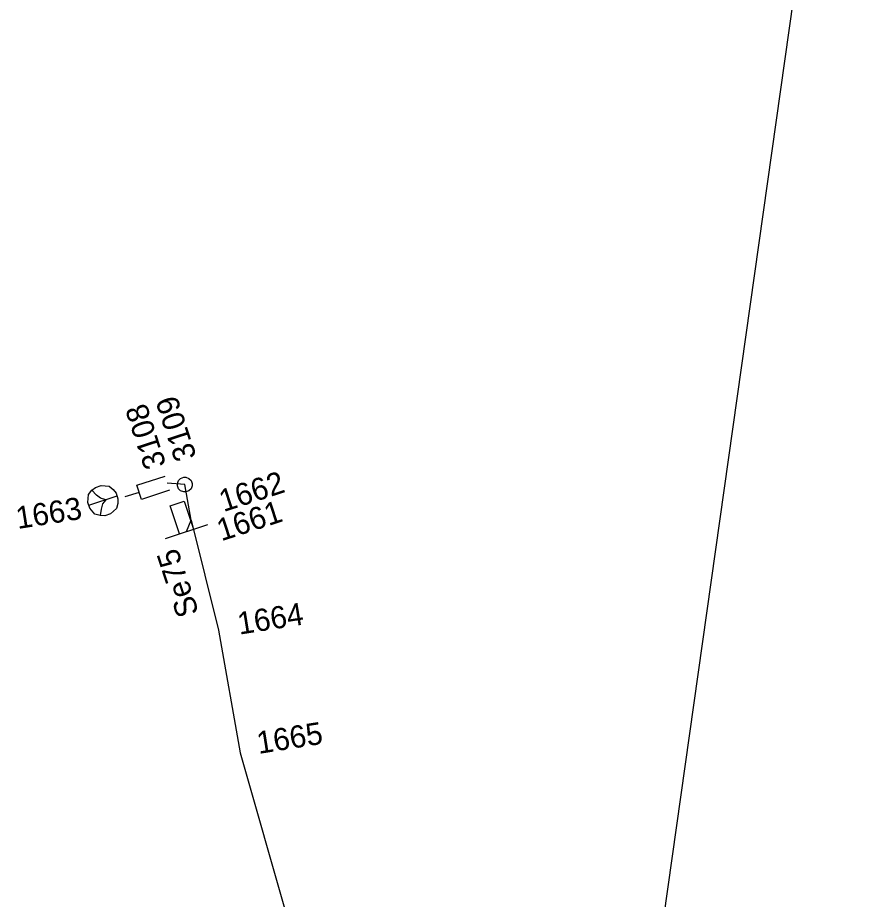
# Model space of a CAD drawing. Extents: x -535557 to -534097, y -1142175 to -1136716.
# Drawn here: x -534430.19 to -534401.65, y -1139588.79 to -1139559.05 of the extents above; entities that cross this region are included whole.
import ezdxf

# ---------------------------------------------------------------- set-up
doc = ezdxf.new("R2010")
doc.units = 0
doc.layers.add('Default', color=7, linetype='Continuous')
doc.layers.add('SS_SZDC', color=7, linetype='Continuous')

# ---------------------------------------------------------------- blocks, each defined once
blk = doc.blocks.new('POINT_DISPLAY')
at = {"layer": 'Default'}
blk.add_line((0, 0), (0, 0), dxfattribs=at)

msp = doc.modelspace()

# ---------------------------------------------------------------- linework, layer by layer
at = {"layer": 'SS_SZDC'}
for p, q in [((-534408.56, -1139590.44), (-534401.649, -1139541.54)), ((-534426.178, -1139574.821), (-534425.227, -1139574.512)), ((-534424.807, -1139574.764), (-534424.772, -1139574.658)), ((-534424.772, -1139574.658), (-534424.701, -1139574.587)), ((-534424.701, -1139574.587), (-534424.595, -1139574.552)), ((-534424.595, -1139574.552), (-534424.524, -1139574.552)), ((-534424.524, -1139574.552), (-534424.418, -1139574.587)), ((-534424.418, -1139574.587), (-534424.347, -1139574.658)), ((-534424.347, -1139574.658), (-534424.312, -1139574.764)), ((-534427.699, -1139574.991), (-534427.572, -1139574.897)), ((-534427.572, -1139574.897), (-534427.382, -1139574.833)), ((-534427.382, -1139574.833), (-534427.113, -1139574.85)), ((-534427.113, -1139574.85), (-534426.971, -1139574.96)), ((-534426.971, -1139574.96), (-534426.877, -1139575.087)), ((-534426.023, -1139575.296), (-534426.178, -1139574.821)), ((-534424.56, -1139574.799), (-534425.149, -1139574.75)), ((-534424.807, -1139574.835), (-534424.807, -1139574.764)), ((-534424.772, -1139574.941), (-534424.807, -1139574.835)), ((-534424.701, -1139575.012), (-534424.772, -1139574.941)), ((-534424.35, -1139576), (-534424.56, -1139574.799)), ((-534424.347, -1139574.941), (-534424.418, -1139575.012)), ((-534424.312, -1139574.835), (-534424.347, -1139574.941)), ((-534424.312, -1139574.764), (-534424.312, -1139574.835)), ((-534427.826, -1139575.402), (-534427.809, -1139575.133)), ((-534427.809, -1139575.133), (-534427.699, -1139574.991)), ((-534427.794, -1139575.497), (-534426.845, -1139575.182)), ((-534427.541, -1139575.15), (-534427.699, -1139574.991)), ((-534427.398, -1139575.26), (-534427.541, -1139575.15)), ((-534427.225, -1139575.308), (-534427.398, -1139575.26)), ((-534426.877, -1139575.087), (-534426.813, -1139575.277)), ((-534426.101, -1139575.059), (-534426.576, -1139575.213)), ((-534425.072, -1139574.987), (-534426.023, -1139575.296)), ((-534424.595, -1139575.047), (-534424.701, -1139575.012)), ((-534424.524, -1139575.047), (-534424.595, -1139575.047)), ((-534424.418, -1139575.012), (-534424.524, -1139575.047)), ((-534427.762, -1139575.592), (-534427.826, -1139575.402)), ((-534427.335, -1139575.45), (-534427.383, -1139575.624)), ((-534427.225, -1139575.308), (-534427.335, -1139575.45)), ((-534426.814, -1139575.435), (-534426.861, -1139575.609)), ((-534426.813, -1139575.277), (-534426.814, -1139575.435)), ((-534425.052, -1139575.509), (-534424.577, -1139575.352)), ((-534424.737, -1139576.458), (-534425.052, -1139575.509)), ((-534424.577, -1139575.352), (-534424.262, -1139576.301)), ((-534427.589, -1139575.798), (-534427.762, -1139575.592)), ((-534427.415, -1139575.845), (-534427.589, -1139575.798)), ((-534427.383, -1139575.624), (-534427.415, -1139575.845)), ((-534427.257, -1139575.846), (-534427.415, -1139575.845)), ((-534427.067, -1139575.782), (-534427.257, -1139575.846)), ((-534426.861, -1139575.609), (-534427.067, -1139575.782)), ((-534425.211, -1139576.616), (-534423.788, -1139576.143)), ((-534424.5, -1139576.379), (-534424.35, -1139576)), ((-534424.35, -1139576), (-534423.42, -1139579.709)), ((-534423.42, -1139579.709), (-534422.689, -1139583.85)), ((-534422.689, -1139583.85), (-534418.34, -1139599.11))]:
    msp.add_line(p, q, dxfattribs=at)

# ---------------------------------------------------------------- block references
for p in [(-534425.149, -1139574.75), (-534424.56, -1139574.799), (-534424.56, -1139574.799), (-534427.319, -1139575.34), (-534424.35, -1139576), (-534424.5, -1139576.379), (-534423.42, -1139579.709), (-534422.689, -1139583.85)]:
    msp.add_blockref('POINT_DISPLAY', p, dxfattribs=at)

# ---------------------------------------------------------------- texts
for s, rotation, p in [('3109', 108, (-534424.155, -1139573.863)), ('3108', 108, (-534425.179, -1139574.133)), ('1662', 18, (-534423.254, -1139575.728)), ('1663', 9, (-534430.192, -1139576.298)), ('1661', 18, (-534423.329, -1139576.713)), ('Se75', 108.3756, (-534424.077, -1139579.122)), ('1664', 9, (-534422.722, -1139579.861)), ('1665', 9, (-534422.071, -1139583.884))]:
    msp.add_text(s, height=0.75, rotation=rotation, dxfattribs=at).set_placement(p)

doc.saveas('drawing.dxf')
